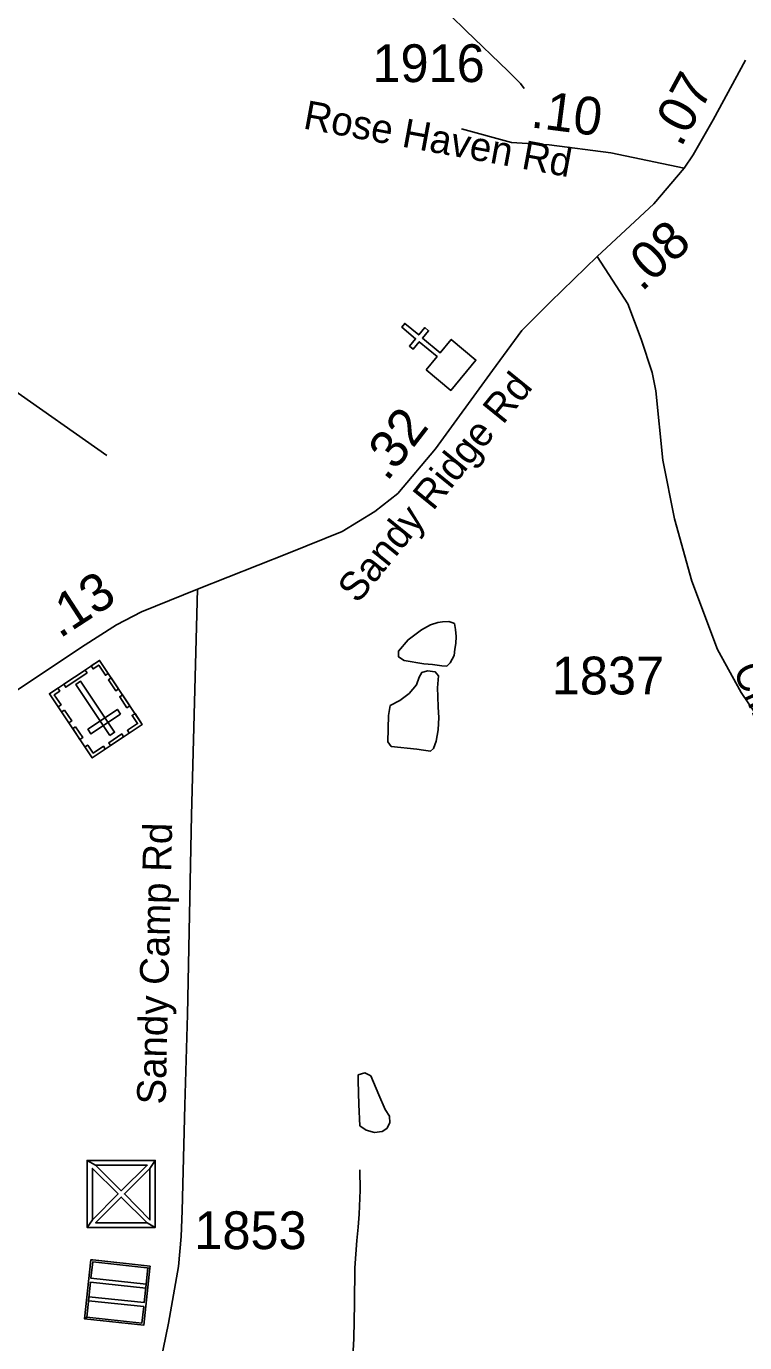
# Model space of a CAD drawing. Extents: x 1662474 to 1856135, y 779280 to 917889.
# Drawn here: x 1703983 to 1706360, y 844441 to 848796 of the extents above; entities that cross this region are included whole.
import ezdxf

# ---------------------------------------------------------------- set-up
doc = ezdxf.new("R2010")
doc.units = 0
for name, color, linetype in [('Exist Civil Correctional or Penal Institution CELL', 7, 'Continuous'), ('Exist Civil NCDOT Garage or Maintenance Office CELL', 7, 'Continuous'), ('Exist Cultural Cemetery CELL', 7, 'Continuous'), ('Exist Cultural Church CELL', 7, 'Continuous'), ('Exist Hydrographic Misc Water Feature', 7, 'Continuous'), ('Exist Hydrographic Pond Under 1500 Sq Ft', 7, 'Continuous'), ('Exist Road Secondary Mileage Hundredths English Label', 7, 'Continuous'), ('Exist Road Secondary Mileage Tenths English Label', 7, 'Continuous'), ('Exist Road Secondary Type 51 Attributed', 7, 'Continuous'), ('Exist Road Secondary Type 51 Label', 7, 'Continuous'), ('Exist Road Secondary Type 51 Number Label', 7, 'Continuous')]:
    doc.layers.add(name, color=color, linetype=linetype)

msp = doc.modelspace()

# ---------------------------------------------------------------- linework, layer by layer
at = {"layer": 'Exist Civil Correctional or Penal Institution CELL'}
msp.add_lwpolyline([(1704392.7, 844694.7), (1704392, 844688.1), (1704202.7, 844708.5), (1704196.9, 844654.1), (1704379.6, 844634.5), (1704373, 844573.6), (1704190.3, 844593.2), (1704188.9, 844580.2), (1704371.6, 844560.5), (1704365.8, 844506.1), (1704183.1, 844525.8), (1704175.8, 844519.9), (1704371.6, 844498.8), (1704392, 844688.1), (1704385.4, 844688.8), (1704379.6, 844634.5), (1704378.2, 844621.4), (1704195.5, 844641.1), (1704183.1, 844525.8), (1704175.8, 844519.9), (1704196.8, 844715.8), (1704203.4, 844715.1)], close=True, dxfattribs=at)
at = {"layer": 'Exist Civil NCDOT Garage or Maintenance Office CELL'}
msp.add_lwpolyline([(1704184.2, 844822.5), (1704409.8, 844822.5), (1704383.1, 844838.2), (1704212.3, 844838.2), (1704297, 844922.8), (1704383.1, 844838.2), (1704409.8, 844822.5), (1704409.8, 845044.1), (1704392.1, 845017.9), (1704392.1, 844847.2), (1704307.5, 844933.3), (1704392.1, 845017.9), (1704409.8, 845044.1), (1704184.2, 845044.1), (1704212.3, 845028.4), (1704383.1, 845028.4), (1704297, 844943.8), (1704212.3, 845028.4), (1704184.2, 845044.1), (1704184.2, 844822.5), (1704201.9, 844847.2), (1704201.9, 845017.9), (1704286.5, 844933.3), (1704201.9, 844847.2)], close=True, dxfattribs=at)
at = {"layer": 'Exist Cultural Cemetery CELL'}
for points in [[(1704366.8, 846486.3), (1704201.2, 846375.8), (1704059.8, 846587.6), (1704225.4, 846698.1)], [(1704197.9, 846679.7), (1704204.3, 846670.2), (1704222.6, 846682.4), (1704245.1, 846648.8), (1704254.3, 846654.9), (1704225.5, 846698.1)], [(1704184, 846656.7), (1704113.4, 846609.5), (1704107.1, 846619), (1704177.7, 846666.1)], [(1704087.4, 846606), (1704093.8, 846596.4), (1704075.5, 846584.2), (1704097.9, 846550.6), (1704088.7, 846544.4), (1704059.8, 846587.6)], [(1704259.9, 846450.2), (1704275.4, 846460.5), (1704162.8, 846629.2), (1704147.3, 846618.8)], [(1704264.3, 846640), (1704288.3, 846603.9), (1704278.9, 846597.6), (1704254.8, 846633.6)], [(1704301.6, 846584), (1704325.6, 846548), (1704316.2, 846541.7), (1704292.1, 846577.7)], [(1704109.4, 846533.8), (1704133.5, 846497.8), (1704124, 846491.4), (1704100, 846527.5)], [(1704295.1, 846520.3), (1704284.7, 846535.8), (1704186.8, 846470.4), (1704197.1, 846454.9)], [(1704342.8, 846522.4), (1704333.3, 846516.1), (1704351.2, 846489.3), (1704317.4, 846466.8), (1704323.6, 846457.5), (1704366.8, 846486.3)], [(1704146, 846478.9), (1704170, 846442.9), (1704160.6, 846436.6), (1704136.5, 846472.6)], [(1704305.2, 846445.2), (1704262.1, 846416.4), (1704255.8, 846425.9), (1704298.9, 846454.7)], [(1704177.1, 846411.8), (1704186.5, 846418.1), (1704204.4, 846391.3), (1704238.1, 846413.9), (1704244.3, 846404.6), (1704201.1, 846375.8)]]:
    msp.add_lwpolyline(points, close=True, dxfattribs=at)
at = {"layer": 'Exist Cultural Church CELL'}
msp.add_lwpolyline([(1705305.7, 847659.4), (1705342.1, 847703.2), (1705283.6, 847752), (1705263.1, 847727.4), (1705250.9, 847737.6), (1705271.4, 847762.2), (1705225.2, 847800.7), (1705235.5, 847813), (1705281.6, 847774.5), (1705302.1, 847799.1), (1705314.4, 847788.8), (1705293.9, 847764.3), (1705352.4, 847715.5), (1705389.4, 847759.7), (1705471.1, 847691.5), (1705387.4, 847591.2)], close=True, dxfattribs=at)
at = {"layer": 'Exist Hydrographic Misc Water Feature'}
for points in [[(1705630.9, 848590.3), (1705618.9, 848606.9), (1705577.1, 848647.1), (1705437.7, 848781.3), (1705288.2, 848927.9), (1705166.5, 849027.2), (1705126.7, 849055.1), (1704945.1, 849198.3), (1704875.5, 849276.1), (1704778.2, 849412.6), (1704684.8, 849549.1), (1704601, 849676.5), (1704571, 849745.1)], [(1704249.1, 847376), (1703926, 847602.5), (1703553, 847800.4), (1703345, 847850.6), (1702912, 847898.8), (1702688, 847965.7), (1702414, 848135.4), (1701968, 848476), (1701695, 848635.9)], [(1705125.1, 843479.9), (1705119.8, 843510.3), (1705126.7, 843642.3), (1705136.9, 843692.1), (1705154, 843862.5), (1705154.1, 843922.4), (1705148.4, 844008.7), (1705129.1, 844090.3), (1705105.3, 844148.3), (1705071.6, 844258.9), (1705058.7, 844311.7), (1705066.8, 844455.1), (1705069.5, 844570.8), (1705069.9, 844688.9), (1705076.6, 844779.1), (1705080.7, 844823.3), (1705085, 844866.7), (1705087.5, 844945.4), (1705087, 845013.5)]]:
    msp.add_lwpolyline(points, dxfattribs=at)
at = {"layer": 'Exist Hydrographic Pond Under 1500 Sq Ft'}
for points in [[(1705298.7, 846687.2), (1705232.9, 846697.4), (1705214.7, 846709.9), (1705214.7, 846729.1), (1705246.5, 846766.5), (1705290.7, 846799.4), (1705320.2, 846815.3), (1705345.1, 846823.2), (1705359.9, 846825.5), (1705381.4, 846826.6), (1705391.6, 846823.2), (1705399.6, 846819.8), (1705403, 846800.5), (1705405.2, 846776.7), (1705404.1, 846754.1), (1705400.7, 846734.8), (1705398.4, 846714.4), (1705386, 846690.6), (1705374.6, 846679.3), (1705357.6, 846680.4), (1705327, 846684.9), (1705298.7, 846687.2)], [(1705274.8, 846405), (1705190.9, 846412.9), (1705179.6, 846428.8), (1705181.9, 846516), (1705187.5, 846548.9), (1705219.3, 846565.9), (1705249.9, 846588.6), (1705273.7, 846616.9), (1705282.8, 846643), (1705291.8, 846657.7), (1705311.1, 846663.4), (1705336.1, 846660), (1705347.4, 846647.5), (1705344, 846607.8), (1705345.1, 846578.4), (1705346.3, 846543.2), (1705348.5, 846509.2), (1705346.3, 846468.4), (1705339.5, 846431), (1705330.4, 846407.2), (1705320.2, 846398.2), (1705297.5, 846401.6), (1705274.8, 846405)], [(1705087.2, 845158), (1705083.8, 845229.4), (1705081.6, 845307.6), (1705081.6, 845326.9), (1705103.1, 845333.7), (1705123.5, 845323.5), (1705149.6, 845261.1), (1705171.1, 845212.4), (1705184.8, 845190.8), (1705185.9, 845168.2), (1705175.7, 845150), (1705160.9, 845139.8), (1705134.9, 845136.4), (1705107.6, 845144.4), (1705087.2, 845158)]]:
    msp.add_lwpolyline(points, dxfattribs=at)
at = {"layer": 'Exist Road Secondary Type 51 Attributed'}
for points in [[(1706363, 848683.5), (1706256.4, 848486.6), (1706189.7, 848370), (1706160.4, 848326.7)], [(1706160.4, 848326.7), (1705916.8, 848377.6), (1705713.1, 848404), (1705588.6, 848411.5), (1705422.7, 848456.7)], [(1706160.4, 848326.7), (1706060.1, 848208), (1705872.3, 848034.6)], [(1705872.3, 848034.6), (1705717.6, 847883.8), (1705623.3, 847789.6), (1705525.3, 847657.6), (1705336.7, 847397.5), (1705212.2, 847250.5), (1705136.8, 847190.2), (1705028.3, 847124.9), (1704851, 847053.3), (1704549.1, 846933.5)], [(1705872.3, 848034.6), (1705974.1, 847877.7), (1706018.1, 847760.5), (1706053.9, 847650), (1706066.2, 847590), (1706089.3, 847360.8), (1706128.2, 847166.2), (1706185.1, 846960.3), (1706270.8, 846734.5), (1706348.6, 846591.6), (1706481, 846397)], [(1704549.1, 846933.5), (1704363.8, 846858.9), (1704281.3, 846816.2), (1704166.2, 846741.5), (1703949.9, 846597.3)], [(1704549.1, 846933.5), (1704529.8, 846186.5), (1704516.3, 845527.3), (1704508, 845227.4), (1704498.4, 844877.2)], [(1704498.4, 844877.2), (1704495.8, 844792.8), (1704487, 844693.2), (1704453.5, 844506.2), (1704328.6, 843898.4), (1704263.2, 843507.4), (1704231, 843341.9), (1704203.6, 843238.9), (1704165.1, 843087.1), (1704125.6, 842958.1), (1704003, 842632.9), (1703912.6, 842416.1), (1703836.6, 842267.9), (1703762.5, 842159.5), (1703702.9, 842105.3), (1703652.3, 842085.4), (1703625.1, 842080), (1703531.1, 842065.6), (1703407.1, 842062.4), (1703265, 842065.3), (1703123, 842067.1), (1702968.5, 842066.8)]]:
    msp.add_lwpolyline(points, dxfattribs=at)

# ---------------------------------------------------------------- texts
at = {"layer": 'Exist Road Secondary Mileage Hundredths English Label'}
for s, rotation, p in [('.08', 42.7087, (1706019.2, 847915)), ('.13', 33.009, (1704093.4, 846768.7))]:
    msp.add_text(s, height=125, rotation=rotation, dxfattribs=at).set_placement(p)
at = {"layer": 'Exist Road Secondary Mileage Tenths English Label'}
for s, rotation, p in [('.07', 61.5489, (1706149.3, 848392.3)), ('.10', 352.6191, (1705649.2, 848461.9)), ('.32', 52.361, (1705176.7, 847286.7))]:
    msp.add_text(s, height=125, rotation=rotation, dxfattribs=at).set_placement(p)
at = {"layer": 'Exist Road Secondary Type 51 Label'}
for s, rotation, p in [('Rose Haven Rd', 349.6038, (1704896, 848458)), ('Sandy Ridge Rd', 50.9554, (1705079.6, 846883)), ('Clinard Farms Rd', 294.0346, (1706319.8, 846666.7)), ('Sandy Camp Rd', 88.6363, (1704443.8, 845228.3))]:
    msp.add_text(s, height=95, rotation=rotation, dxfattribs=at).set_placement(p)
at = {"layer": 'Exist Road Secondary Type 51 Number Label'}
for s, p in [('1916', (1705128.3, 848611.1)), ('1837', (1705721.9, 846585.5)), ('1853', (1704539, 844750.7))]:
    msp.add_text(s, height=125, dxfattribs=at).set_placement(p)

doc.saveas('drawing.dxf')
